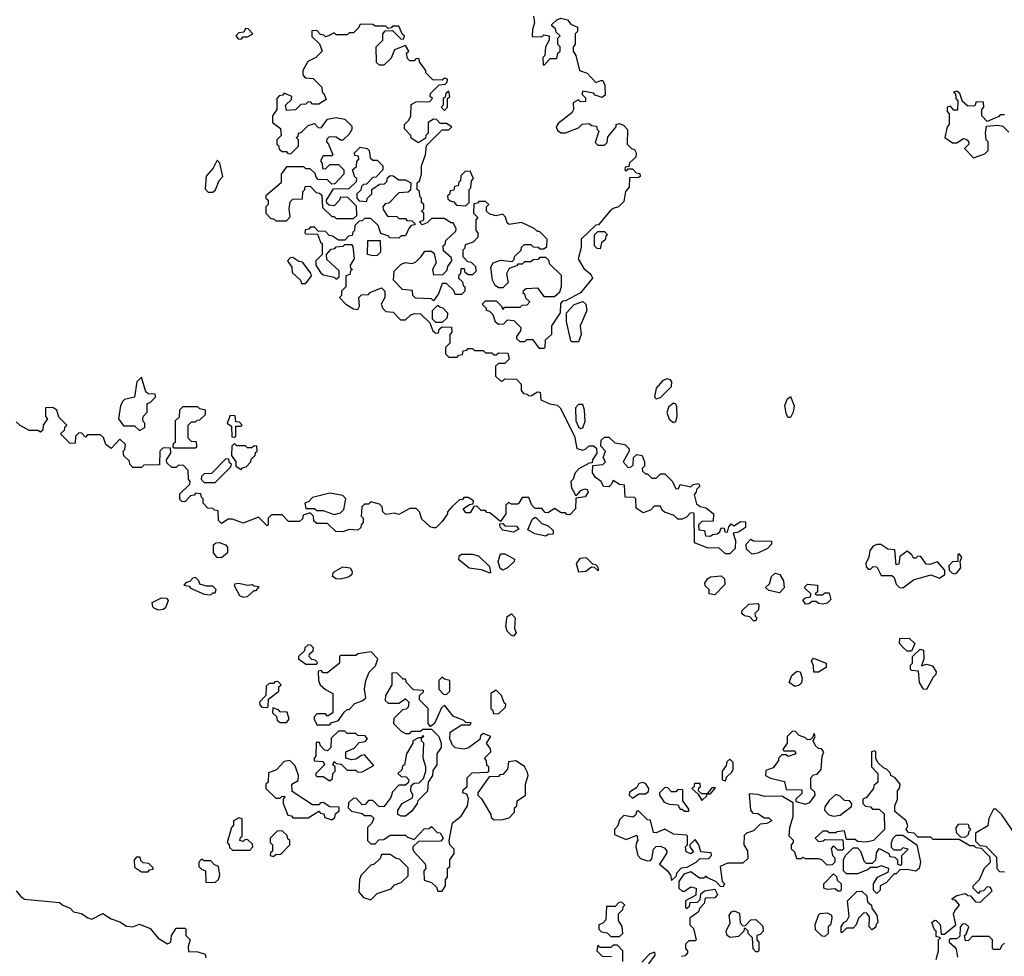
# Model space of a CAD drawing. Extents: x 2769579 to 2883812, y 684207 to 828660.
# Tile 431 of 505: x 2817401 to 2821954, y 805569 to 809900. Entities that reach past the tile are written whole.
import ezdxf

# ---------------------------------------------------------------- set-up
doc = ezdxf.new("R2010")
doc.units = 0

msp = doc.modelspace()

# ---------------------------------------------------------------- linework, layer by layer
at = {"layer": '0CON02XD'}
for points in [[(2819777, 809917), (2819782.5, 809885), (2819772.5, 809855), (2819771.7, 809821.7), (2819815, 809820), (2819825, 809830), (2819850, 809825), (2819850, 809805), (2819832.5, 809775), (2819830, 809735), (2819820, 809725), (2819821.7, 809691.7), (2819828.3, 809691.7), (2819855, 809720), (2819885, 809720), (2819890, 809745), (2819900, 809755), (2819900, 809775), (2819890, 809785), (2819890, 809815), (2819900, 809825), (2819881.7, 809841.7), (2819878.3, 809858.3), (2819861.7, 809871.7), (2819861.7, 809878.3), (2819885, 809900), (2819903, 809907), (2819935, 809900), (2819950, 809880), (2819980, 809865), (2819980, 809845), (2819970, 809835), (2819970, 809785), (2819960, 809775), (2819960, 809755), (2819972.5, 809735), (2819990, 809665), (2820025, 809652.5), (2820065, 809610), (2820088.3, 809618.3), (2820098.3, 809618.3), (2820107, 809597), (2820108.3, 809551.7), (2820095, 809540), (2820061.7, 809551.7), (2820055, 809560), (2820005, 809570), (2820000, 809555), (2820018.3, 809538.3), (2820018.3, 809521.7), (2819995, 809520), (2819985, 809530), (2819960, 809515), (2819962.5, 809485), (2819955, 809470), (2819890.7, 809419.3), (2819882.5, 809405), (2819888.3, 809388.3), (2819905, 809377.5), (2819925, 809377.5), (2819985, 809400), (2820003, 809417), (2820035, 809420), (2820045, 809410), (2820068.3, 809408.3), (2820071.7, 809391.7), (2820080, 809385), (2820061.7, 809331.7), (2820075, 809320), (2820105, 809320), (2820118.3, 809331.7), (2820121.7, 809358.3), (2820160, 809405), (2820160, 809415), (2820175, 809420), (2820195, 809410), (2820211.7, 809391.7), (2820210, 809325), (2820230, 809305), (2820245, 809300), (2820252.5, 809285), (2820250, 809265), (2820221.7, 809238.3), (2820218.3, 809221.7), (2820201.7, 809218.3), (2820200, 809205), (2820205, 809200), (2820215, 809210), (2820235, 809210), (2820251.7, 809191.7), (2820268.3, 809188.3), (2820270, 809175), (2820265, 809170), (2820221.7, 809168.3), (2820220, 809125), (2820202.5, 809105), (2820195, 809060), (2820170, 809035), (2820145, 809027.5), (2820130, 809015), (2820078.3, 808951.7), (2820065, 808950), (2819997.5, 808885), (2819997, 808847), (2819984, 808795), (2820009.3, 808749.3), (2820043, 808723), (2820050, 808705), (2819995, 808637.5), (2819925, 808600), (2819911.7, 808598.3), (2819901.7, 808588.3), (2819900, 808545), (2819860, 808485), (2819860, 808445), (2819831.7, 808418.3), (2819830, 808385), (2819825, 808380), (2819805, 808380), (2819775, 808420), (2819745, 808420), (2819735, 808410), (2819715, 808410), (2819700, 808425), (2819700, 808435), (2819718.3, 808461.7), (2819720, 808475), (2819688.3, 808508.3), (2819655, 808510), (2819638.3, 808491.7), (2819615, 808490), (2819601.7, 808501.7), (2819590, 808535), (2819575, 808550), (2819560, 808555), (2819560, 808565), (2819540, 808585), (2819555, 808600), (2819605, 808600), (2819630, 808575), (2819635, 808560), (2819645, 808570), (2819715, 808570), (2819725, 808580), (2819748.3, 808581.7), (2819760, 808595), (2819741.7, 808611.7), (2819738.3, 808628.3), (2819730, 808635), (2819731.7, 808648.3), (2819743, 808657), (2819795, 808660), (2819825, 808620), (2819875, 808620), (2819898.3, 808641.7), (2819907, 808667), (2819906.4, 808716.4), (2819851.7, 808771.7), (2819850, 808785), (2819835, 808800), (2819805, 808800), (2819798.3, 808791.7), (2819775, 808790), (2819765, 808780), (2819735, 808780), (2819725, 808770), (2819705, 808770), (2819698.3, 808761.7), (2819665, 808750), (2819652.5, 808725), (2819660, 808685), (2819635, 808660), (2819615, 808660), (2819600.7, 808670.7), (2819587.5, 808695), (2819580, 808755), (2819590, 808775), (2819625, 808787.5), (2819678.3, 808781.7), (2819688.3, 808791.7), (2819690, 808805), (2819720, 808835), (2819721.7, 808848.3), (2819735, 808860), (2819765, 808860), (2819775, 808850), (2819798.3, 808848.3), (2819805, 808840), (2819825, 808840), (2819838.3, 808851.7), (2819840, 808885), (2819805, 808920), (2819795, 808920), (2819780, 808935), (2819721.7, 808961.7), (2819665, 808952.5), (2819655, 808960), (2819647, 808987), (2819635, 809000), (2819605, 808992.5), (2819575, 809000), (2819560, 809015), (2819560, 809035), (2819570, 809045), (2819555, 809060), (2819525, 809060), (2819518.3, 809051.7), (2819501.7, 809048.3), (2819500, 809005), (2819520, 808985), (2819510, 808975), (2819510, 808925), (2819520, 808915), (2819520, 808895), (2819498.3, 808871.7), (2819461.7, 808858.3), (2819458.3, 808841.7), (2819450, 808835), (2819450, 808805), (2819471.7, 808781.7), (2819488.3, 808778.3), (2819508.3, 808758.3), (2819510, 808735), (2819495, 808720), (2819475, 808720), (2819461.7, 808731.7), (2819458.3, 808748.3), (2819441.7, 808748.3), (2819440, 808725), (2819431.7, 808718.3), (2819430, 808705), (2819448.3, 808688.3), (2819451.7, 808671.7), (2819460, 808665), (2819460, 808645), (2819445, 808630), (2819415, 808630), (2819408.3, 808648.3), (2819375, 808680), (2819355, 808680), (2819338.3, 808631.7), (2819315, 808600), (2819305, 808610), (2819231.7, 808611.7), (2819220, 808625), (2819218.3, 808648.3), (2819171.7, 808651.7), (2819130, 808695), (2819133, 808737), (2819165, 808770), (2819185, 808777.5), (2819215, 808772.5), (2819231.7, 808778.3), (2819257.5, 808805)], [(2819257.5, 808805), (2819275, 808830), (2819305, 808830), (2819318.3, 808818.3), (2819327.5, 808775), (2819310, 808745), (2819315, 808720), (2819358.3, 808721.7), (2819378.3, 808741.7), (2819381.7, 808758.3), (2819400, 808785), (2819398.3, 808798.3), (2819361.7, 808831.7), (2819360, 808855), (2819368.3, 808861.7), (2819371.7, 808878.3), (2819418.3, 808921.7), (2819420, 808935), (2819405, 808960), (2819395, 808960), (2819365, 808980), (2819305, 808980), (2819285, 808960), (2819261.7, 808951.7), (2819250, 808965), (2819270, 808975), (2819270, 809005), (2819260, 809015), (2819270, 809025), (2819270, 809045), (2819260, 809055), (2819260, 809075), (2819251.7, 809081.7), (2819250, 809105), (2819240, 809115), (2819240, 809145), (2819250, 809155), (2819260, 809185), (2819260, 809225), (2819277.5, 809275), (2819281.7, 809318.3), (2819355, 809390), (2819385, 809390), (2819400, 809405), (2819375, 809420), (2819345, 809420), (2819328.3, 809438.3), (2819315, 809440), (2819290, 809425), (2819290, 809375), (2819280, 809365), (2819278.3, 809351.7), (2819245, 809330), (2819211.7, 809351.7), (2819210, 809365), (2819180, 809395), (2819180, 809415), (2819200, 809435), (2819210, 809455), (2819211.7, 809508.3), (2819235, 809520), (2819298.3, 809521.7), (2819310, 809535), (2819300, 809545), (2819301.7, 809558.3), (2819341.7, 809598.3), (2819368.3, 809601.7), (2819378.3, 809611.7), (2819380, 809625), (2819365, 809630), (2819355, 809620), (2819311.7, 809621.7), (2819280, 809655), (2819280, 809665), (2819250, 809705), (2819248.3, 809718.3), (2819235, 809720), (2819225, 809710), (2819205, 809710), (2819195, 809720), (2819190, 809745), (2819200, 809755), (2819185, 809780), (2819135, 809760), (2819118.3, 809721.7), (2819085, 809690), (2819065, 809690), (2819051.7, 809701.7), (2819050, 809775), (2819080, 809805), (2819080, 809835), (2819091.7, 809848.3), (2819125, 809850), (2819165, 809810), (2819178.3, 809811.7), (2819180, 809825), (2819171.7, 809831.7), (2819155, 809870), (2819125, 809870), (2819118.3, 809861.7), (2819105, 809860), (2819095, 809870), (2819045, 809870), (2819035, 809877.5), (2818975, 809880), (2818968.3, 809861.7), (2818945, 809840), (2818925, 809840), (2818915, 809830), (2818865, 809830), (2818855, 809840), (2818830, 809825), (2818815, 809820), (2818808.3, 809828.3), (2818791.7, 809831.7), (2818775, 809850), (2818751.7, 809848.3), (2818751.7, 809821.7), (2818788.3, 809788.3), (2818800, 809755), (2818770, 809725), (2818733.6, 809706.4), (2818710, 809665), (2818710, 809645), (2818721.7, 809631.7), (2818758.3, 809628.3), (2818798.3, 809588.3), (2818800, 809565), (2818808.3, 809558.3), (2818818.3, 809531.7), (2818785, 809510), (2818755, 809510), (2818748.3, 809518.3), (2818735, 809520), (2818725, 809510), (2818701.7, 809508.3), (2818677, 809483), (2818635, 809480), (2818630, 809505), (2818658.3, 809531.7), (2818660, 809545), (2818625, 809560), (2818618.3, 809551.7), (2818601.7, 809548.3), (2818590, 809535), (2818590, 809485), (2818570, 809455), (2818570, 809425), (2818607, 809397), (2818610, 809365), (2818590, 809345), (2818590, 809325), (2818598.3, 809318.3), (2818601.7, 809301.7), (2818615, 809290), (2818635, 809290), (2818641.7, 809281.7), (2818655, 809280), (2818690, 809315), (2818690, 809345), (2818680, 809355), (2818688.3, 809361.7), (2818690, 809375), (2818705, 809380), (2818735, 809410), (2818765, 809420), (2818781.7, 809401.7), (2818795, 809400), (2818825, 809440), (2818865, 809447.5), (2818905, 809440), (2818937, 809407), (2818937, 809393), (2818925, 809370), (2818895, 809342.5), (2818885, 809342.5), (2818865, 809356.7), (2818831.7, 809358.3), (2818821.7, 809348.3), (2818820, 809335), (2818830, 809325), (2818850, 809275), (2818845, 809270), (2818805, 809270), (2818792.5, 809247.5), (2818800, 809235), (2818801.7, 809211.7), (2818815, 809210), (2818835, 809230), (2818875, 809230), (2818900, 809205), (2818900, 809185), (2818858.3, 809141.7), (2818845, 809140), (2818825, 809160), (2818781.7, 809161.7), (2818771.7, 809171.7), (2818768.3, 809188.3), (2818745, 809210), (2818725, 809210), (2818715, 809220), (2818635, 809220), (2818610, 809185), (2818610, 809145), (2818540, 809085), (2818540, 809075), (2818550, 809065), (2818550, 809045), (2818540, 809035), (2818540, 809005), (2818561.7, 808981.7), (2818578.3, 808978.3), (2818585, 808970), (2818635, 808970), (2818651.7, 808988.3), (2818647.5, 809025), (2818651.7, 809058.3), (2818665, 809070), (2818708.3, 809071.7), (2818710, 809105), (2818720, 809115), (2818721.7, 809128.3), (2818745, 809130), (2818771.7, 809101.7), (2818788.3, 809098.3), (2818798.3, 809088.3), (2818801.7, 809031.7), (2818845, 808990), (2818855, 808990), (2818865, 808980), (2818945, 808980), (2818960, 808995), (2818958.3, 809038.3), (2818918.3, 809078.3), (2818885, 809080), (2818880, 809065), (2818855, 809040), (2818831.7, 809041.7), (2818821.7, 809051.7), (2818820, 809065), (2818851.7, 809118.3), (2818925, 809120), (2818958.3, 809151.7), (2818960, 809165), (2818951.7, 809171.7), (2818940, 809205), (2818958.3, 809221.7), (2818960, 809245), (2818970, 809255), (2818968.3, 809268.3), (2818951.7, 809271.7), (2818950, 809285), (2818975, 809310), (2819007.5, 809305), (2819017.5, 809295), (2819021.7, 809261.7), (2819035, 809250), (2819055, 809250), (2819080, 809225), (2819080, 809205), (2819048.3, 809171.7), (2819035, 809170), (2819005, 809140), (2818991.7, 809138.3), (2818981.7, 809128.3), (2818978.3, 809111.7), (2818960, 809095), (2818960, 809075), (2818971.7, 809061.7), (2819005, 809060), (2819010, 809075), (2819030, 809095), (2819030, 809115), (2819065, 809140), (2819088.3, 809141.7), (2819098.3, 809151.7), (2819101.7, 809168.3), (2819115, 809180), (2819128.3, 809178.3), (2819155, 809160), (2819185, 809160), (2819210, 809145), (2819208.3, 809111.7), (2819197.5, 809102.5), (2819155, 809100), (2819108.3, 809051.7), (2819091.7, 809048.3), (2819080, 809035), (2819081.7, 809021.7), (2819101.7, 808991.7), (2819145, 808990), (2819155, 808980), (2819185, 808980), (2819191.7, 808971.7), (2819215, 808970), (2819228.3, 808958.3), (2819228.3, 808951.7), (2819211.7, 808948.3), (2819201.7, 808938.3), (2819185, 808900), (2819165, 808900), (2819155, 808890), (2819111.7, 808891.7), (2819108.3, 808898.3), (2819071.7, 808911.7), (2819058.3, 808948.3), (2819025, 808980), (2818995, 808980), (2818985, 808970), (2818971.7, 808968.3), (2818951.7, 808948.3), (2818950, 808925), (2818941.7, 808918.3), (2818938.3, 808901.7), (2818921.7, 808898.3), (2818905, 808880), (2818875, 808880), (2818848.3, 808898.3), (2818831.7, 808901.7), (2818815, 808920), (2818781.7, 808921.7), (2818765, 808940), (2818745, 808940), (2818738.3, 808931.7), (2818721.7, 808928.3), (2818720, 808915), (2818725, 808910), (2818778.3, 808908.3), (2818791.7, 808871.7), (2818800, 808865), (2818800, 808815), (2818770, 808785), (2818770, 808765), (2818791.7, 808731.7), (2818805, 808720), (2818855, 808710), (2818865, 808700), (2818878.3, 808711.7), (2818878.3, 808738.3), (2818821.7, 808791.7), (2818820, 808815), (2818841.7, 808838.3), (2818858.3, 808841.7), (2818865, 808850), (2818897, 808853), (2818905, 808860), (2818935, 808860), (2818941.7, 808851.7), (2818947.5, 808795), (2818930, 808765), (2818931.7, 808751.7), (2818940, 808745), (2818931.7, 808738.3), (2818928.3, 808721.7), (2818910, 808715), (2818910, 808665), (2818890, 808645), (2818890, 808625), (2818880, 808615), (2818910, 808585), (2818945, 808562.5), (2818965, 808560), (2818972.5, 808575), (2818970, 808615), (2818981.7, 808628.3), (2819015, 808630), (2819021.7, 808638.3), (2819075, 808660), (2819090, 808645), (2819090, 808615), (2819072.5, 808585), (2819080, 808565), (2819095, 808550), (2819128.3, 808548.3), (2819161.7, 808511.7), (2819185, 808512.5), (2819210, 808535), (2819228.3, 808541.7), (2819255, 808540), (2819298.3, 808498.3), (2819311.7, 808461.7), (2819325, 808450), (2819338.3, 808451.7), (2819341.7, 808468.3), (2819355, 808480), (2819398.3, 808478.3), (2819400, 808455), (2819390, 808445), (2819390, 808405), (2819370, 808385), (2819370, 808355), (2819385, 808340), (2819425, 808340), (2819431.7, 808348.3), (2819448.3, 808351.7), (2819451.7, 808368.3), (2819468.3, 808371.7), (2819475, 808380), (2819495, 808380), (2819505, 808370), (2819545, 808370), (2819555, 808360), (2819585, 808360), (2819595, 808350), (2819605, 808350), (2819615, 808360), (2819658.3, 808358.3), (2819665, 808330), (2819645, 808310), (2819615, 808310), (2819601.7, 808298.3), (2819601.7, 808251.7), (2819625, 808230), (2819635, 808230), (2819645, 808240), (2819698.3, 808238.3), (2819720, 808215), (2819720, 808185), (2819731.7, 808171.7), (2819748.3, 808168.3), (2819755, 808160), (2819768.3, 808161.7), (2819795, 808180), (2819808.3, 808178.3), (2819811.7, 808141.7), (2819853, 808123), (2819887, 808117), (2819900, 808105), (2819966.2, 807975), (2819977, 807917), (2820005, 807910), (2820020, 807915), (2820035, 807930), (2820055, 807930), (2820068.3, 807918.3), (2820070, 807895), (2820050, 807865), (2820048.3, 807851.7), (2820035, 807850), (2819987, 807823), (2819970, 807805), (2819960, 807775), (2819950, 807765), (2819952.5, 807735), (2819971.7, 807701.7), (2819978.3, 807701.7), (2819996.4, 807723.6), (2820015, 807730), (2820025, 807727.5), (2820030, 807715), (2820015.9, 807694.1), (2819972.5, 807687.5), (2819971.7, 807638.3), (2819945, 807610), (2819931.7, 807611.7), (2819925, 807620), (2819905, 807620), (2819875, 807640), (2819845, 807620), (2819831.7, 807621.7), (2819815, 807640), (2819785, 807640), (2819770, 807655), (2819755, 807690), (2819725, 807690), (2819710, 807665)], [(2818425, 809810), (2818435, 809820), (2818455, 809820), (2818480, 809835), (2818458.3, 809858.3), (2818445, 809860), (2818438.3, 809841.7), (2818415, 809840), (2818400, 809825), (2818411.7, 809811.7), (2818425, 809810)], [(2819365, 809480), (2819380, 809495), (2819380, 809535), (2819390, 809545), (2819385, 809570), (2819371.7, 809558.3), (2819368.3, 809541.7), (2819360, 809535), (2819360, 809505), (2819350, 809495), (2819365, 809480)], [(2821955, 809460), (2821935, 809460), (2821928.3, 809451.7), (2821875, 809430), (2821850, 809455), (2821850, 809485), (2821860, 809495), (2821858.3, 809518.3), (2821825, 809520), (2821818.3, 809501.7), (2821785, 809500), (2821761.7, 809521.7), (2821748.3, 809558.3), (2821735, 809570), (2821720, 809565), (2821728.3, 809558.3), (2821730, 809535), (2821740, 809525), (2821738.3, 809481.7), (2821721.7, 809481.7), (2821705, 809500), (2821690, 809495), (2821690, 809475), (2821700, 809465), (2821700, 809415), (2821690, 809405), (2821680, 809355), (2821715, 809330), (2821735, 809330), (2821765, 809350), (2821778.3, 809348.3), (2821788.3, 809338.3), (2821790, 809325), (2821770, 809305), (2821811.7, 809261.7), (2821865, 809280), (2821880, 809295), (2821880, 809335), (2821870, 809345), (2821867.5, 809375), (2821871.7, 809408.3), (2821925, 809412.5), (2821948.3, 809408.3), (2821975, 809380)], [(2818295, 809102.5), (2818307, 809113), (2818323, 809157), (2818340, 809175), (2818326.7, 809236.7), (2818315, 809250), (2818296, 809214), (2818263.9, 809176.1), (2818258.3, 809118.3), (2818273, 809103), (2818295, 809102.5)], [(2819465, 809040), (2819480, 809055), (2819480, 809115), (2819487, 809123), (2819490, 809155), (2819500, 809165), (2819485, 809200), (2819461.7, 809198.3), (2819441.7, 809178.3), (2819440, 809155), (2819431.7, 809148.3), (2819428.3, 809131.7), (2819411.7, 809128.3), (2819408.3, 809111.7), (2819391.7, 809108.3), (2819388.3, 809091.7), (2819380, 809085), (2819381.7, 809071.7), (2819391.7, 809061.7), (2819408.3, 809058.3), (2819421.7, 809041.7), (2819465, 809040)], [(2820085, 808840), (2820071.7, 808841.7), (2820060, 808855), (2820060, 808905), (2820075, 808920), (2820105, 808920), (2820120, 808905), (2820111.7, 808898.3), (2820108.3, 808881.7), (2820091.7, 808868.3), (2820085, 808840)], [(2819035, 808807.5), (2819010, 808815), (2819011.7, 808878.3), (2819068.3, 808878.3), (2819070, 808825), (2819055, 808810), (2819035, 808807.5)], [(2818725, 808680), (2818750, 808715), (2818748.3, 808728.3), (2818708.3, 808778.3), (2818691.7, 808781.7), (2818665, 808800), (2818651.7, 808798.3), (2818640, 808785), (2818660, 808755), (2818661.7, 808731.7), (2818700, 808695), (2818705, 808680), (2818725, 808680)], [(2819985, 808410), (2819955, 808410), (2819950, 808415), (2819930, 808505), (2819930, 808545), (2819965, 808582.5), (2820005, 808596.7), (2820018.8, 808585), (2820024, 808555), (2819992.5, 808485), (2819997.5, 808445), (2819985, 808410)], [(2819355, 808500), (2819325, 808500), (2819310, 808515), (2819310, 808555), (2819335, 808580), (2819341.7, 808571.7), (2819358.3, 808568.3), (2819380, 808545), (2819378.3, 808521.7), (2819355, 808500)], [(2817955, 808000), (2817980, 808015), (2817980, 808035), (2817971.7, 808041.7), (2817970, 808055), (2817973, 808067), (2817990, 808085), (2817990, 808125), (2818005, 808130), (2818030, 808155), (2818028.3, 808168.3), (2817995, 808170), (2817985, 808180), (2817965, 808247.5), (2817943.3, 808225), (2817932.5, 808155), (2817886.2, 808143.8), (2817876.2, 808133.8), (2817866.7, 808115), (2817857.5, 808055), (2817881.7, 808021.7), (2817931.7, 808021.7), (2817955, 808000)], [(2820345, 808147.5), (2820365, 808152.5), (2820416.1, 808203.9), (2820417.5, 808225), (2820410, 808235), (2820395, 808238.8), (2820375, 808232), (2820343.9, 808196.1), (2820337.5, 808155), (2820345, 808147.5)], [(2820965, 808060), (2820955, 808060), (2820947.5, 808075), (2820940, 808115), (2820950, 808145), (2820965, 808157.5), (2820982.5, 808115), (2820977.5, 808085), (2820965, 808060)], [(2819710, 807665), (2819705, 807660), (2819675, 807660), (2819661.7, 807668.3), (2819650, 807655), (2819650, 807615), (2819625, 807580), (2819575, 807620), (2819561.7, 807621.7), (2819555, 807630), (2819535, 807630), (2819515, 807650), (2819501.7, 807648.3), (2819485, 807620), (2819465, 807620), (2819451.7, 807638.3), (2819481.7, 807658.3), (2819498.3, 807661.7), (2819500, 807675), (2819475, 807690), (2819455, 807690), (2819448.3, 807681.7), (2819435, 807680), (2819401.7, 807648.3), (2819380, 807625), (2819380, 807615), (2819355, 807580), (2819325, 807550), (2819315, 807550), (2819300, 807555), (2819260.7, 807590.7), (2819250, 807625), (2819235, 807640), (2819205, 807640), (2819155, 807612.5), (2819135, 807617.5), (2819095, 807612.5), (2819080, 807625), (2819077, 807647), (2819065, 807660), (2819025, 807670), (2819015, 807660), (2818995, 807660), (2818983, 807647), (2818980, 807605), (2818990, 807595), (2818990, 807575), (2818980, 807565), (2818978.3, 807551.7), (2818965, 807540), (2818925, 807542.5), (2818895, 807532.5), (2818863, 807533), (2818825, 807570), (2818775, 807570), (2818761.7, 807581.7), (2818760, 807605), (2818745, 807620), (2818711.7, 807608.3), (2818708.3, 807591.7), (2818695, 807580), (2818645, 807580), (2818615, 807610), (2818565, 807610), (2818550, 807595), (2818550, 807565), (2818545, 807560), (2818505, 807600), (2818435, 807572.5), (2818385, 807590), (2818365, 807590), (2818335, 807570), (2818320, 807585), (2818318.3, 807628.3), (2818301.7, 807631.7), (2818295, 807640), (2818271.7, 807641.7), (2818250, 807665), (2818250, 807685), (2818241.7, 807691.7), (2818238.3, 807708.3), (2818215, 807710), (2818208.3, 807701.7), (2818191.7, 807698.3), (2818165, 807670), (2818151.7, 807671.7), (2818141.7, 807681.7), (2818141.7, 807708.3), (2818188.3, 807751.7), (2818190, 807765), (2818182.5, 807775), (2818180, 807815), (2818158.3, 807838.3), (2818135, 807840), (2818125, 807830), (2818105, 807830), (2818081.7, 807851.7), (2818080, 807865), (2818100, 807895), (2818098.3, 807918.3), (2818065, 807920), (2818050, 807905), (2818048.3, 807841.7), (2817975, 807840), (2817965, 807830), (2817925, 807830), (2817910, 807845), (2817908.3, 807858.3), (2817883, 807883), (2817880, 807905), (2817887, 807913), (2817890, 807935), (2817865, 807960), (2817825, 807917.5), (2817800, 807935), (2817788.3, 807968.3), (2817775, 807980), (2817715, 807980), (2817705, 807970), (2817688.3, 807988.3), (2817675, 807990), (2817660, 807975), (2817658.3, 807941.7), (2817635, 807940), (2817590, 807985), (2817608.3, 808001.7), (2817611.7, 808018.3), (2817620, 808025), (2817581.7, 808061.7), (2817572.5, 808095), (2817555, 808107.5), (2817520, 808105), (2817520, 808065), (2817530, 808055), (2817510, 808025), (2817508.3, 808001.7), (2817497.5, 807992.5), (2817485, 808000), (2817445, 808000), (2817403, 808023), (2817385, 808040)], [(2818215, 807920), (2818220, 807925), (2818218.3, 807948.3), (2818195, 807950), (2818180, 807965), (2818180, 808025), (2818195, 808040), (2818215, 808040), (2818221.7, 808048.3), (2818235, 808050), (2818260, 808075), (2818260, 808095), (2818235, 808100), (2818225, 808110), (2818155, 808110), (2818140, 808095), (2818138.3, 808061.7), (2818120, 808045), (2818120, 807945), (2818111.7, 807938.3), (2818110, 807925), (2818115, 807920), (2818215, 807920)], [(2819995, 808010), (2820005, 808013.3), (2820015.8, 808044.2), (2820013.8, 808095), (2820005, 808120), (2819985, 808120), (2819971.2, 808105), (2819972.5, 808045), (2819985, 808016.7), (2819995, 808010)], [(2820425, 808037.5), (2820435, 808042.5), (2820441.2, 808065), (2820439.5, 808109.5), (2820435, 808122.5), (2820425, 808127.5), (2820401.2, 808108.8), (2820394.1, 808084.1), (2820405, 808052.5), (2820425, 808037.5)], [(2818395, 807970), (2818400, 807975), (2818400, 808020), (2818425, 808020), (2818430, 808025), (2818418.3, 808038.3), (2818400, 808040), (2818398.3, 808068.3), (2818375, 808070), (2818360, 808035), (2818380, 808020), (2818381.7, 807971.7), (2818395, 807970)], [(2820685, 807430), (2820665, 807430), (2820635, 807457.5), (2820585, 807456.7), (2820521.7, 807481.7), (2820520, 807615), (2820515, 807620), (2820501.7, 807618.3), (2820485, 807600), (2820465, 807590), (2820445, 807590), (2820427, 807607), (2820383, 807623), (2820371.7, 807631.7), (2820365, 807650), (2820335, 807650), (2820318.3, 807631.7), (2820285, 807620), (2820251.7, 807641.7), (2820250, 807685), (2820245, 807690), (2820201.7, 807691.7), (2820198.3, 807748.3), (2820175, 807750), (2820145, 807770), (2820138.3, 807751.7), (2820125, 807740), (2820101.7, 807741.7), (2820090, 807765), (2820063.6, 807783.6), (2820050, 807805), (2820051.7, 807838.3), (2820097.5, 807842.5), (2820110, 807855), (2820100, 807875), (2820110, 807905), (2820088.3, 807928.3), (2820090, 807955), (2820105, 807970), (2820125, 807970), (2820153, 807943), (2820200, 807935), (2820220, 807915), (2820220, 807905), (2820192.5, 807855), (2820215, 807830), (2820228.3, 807831.7), (2820238.3, 807841.7), (2820240, 807875), (2820255, 807890), (2820280, 807885), (2820290, 807855), (2820290, 807835), (2820280, 807825), (2820281.7, 807811.7), (2820295, 807800), (2820305, 807800), (2820325, 807780), (2820345, 807780), (2820365, 807800), (2820385, 807800), (2820420, 807765), (2820435, 807730), (2820448.3, 807731.7), (2820455, 807750), (2820505, 807740), (2820515, 807750), (2820540, 807755), (2820547, 807743), (2820531.7, 807728.3), (2820530, 807715), (2820520, 807705), (2820531.7, 807661.7), (2820548.3, 807648.3), (2820575, 807642.5), (2820610, 807615), (2820608.3, 807581.7), (2820555, 807580), (2820540, 807565), (2820541.7, 807541.7), (2820568.3, 807538.3), (2820573, 807513), (2820595, 807512.5), (2820605, 807520), (2820627, 807523), (2820638.3, 807531.7), (2820645, 807550), (2820658.3, 807548.3), (2820661.7, 807531.7), (2820675, 807530), (2820680, 807555), (2820691.7, 807568.3), (2820705, 807560), (2820735, 807580), (2820758.3, 807578.3), (2820758.3, 807551.7), (2820725, 807530), (2820700, 807525), (2820711.7, 807491.7), (2820710, 807455), (2820685, 807430)], [(2818425, 807820), (2818431.7, 807828.3), (2818448.3, 807831.7), (2818470, 807855), (2818471.7, 807868.3), (2818490, 807885), (2818491.7, 807898.3), (2818500, 807905), (2818498.3, 807928.3), (2818485, 807930), (2818475, 807920), (2818455, 807920), (2818445, 807930), (2818405, 807930), (2818395, 807940), (2818381.7, 807928.3), (2818380, 807885), (2818400, 807855), (2818400, 807835), (2818425, 807820)], [(2818305, 807760), (2818378.3, 807831.7), (2818380, 807845), (2818371.7, 807851.7), (2818368.3, 807868.3), (2818355, 807870), (2818288.3, 807801.7), (2818255, 807800), (2818241.7, 807788.3), (2818240, 807775), (2818255, 807760), (2818305, 807760)], [(2818855, 807612.5), (2818885, 807620), (2818900, 807635), (2818910, 807685), (2818895, 807700), (2818835, 807710), (2818755, 807690), (2818738.3, 807671.7), (2818720, 807665), (2818725, 807640), (2818765, 807640), (2818775, 807630), (2818805, 807630), (2818855, 807612.5)], [(2819835, 807512.5), (2819783, 807523), (2819751.7, 807541.7), (2819771.7, 807588.3), (2819781.7, 807598.3), (2819788.3, 807598.3), (2819815, 807570), (2819845, 807560), (2819868.3, 807538.3), (2819868.3, 807521.7), (2819845, 807520), (2819835, 807512.5)], [(2819685, 807530), (2819635, 807540), (2819623, 807553), (2819621.7, 807568.3), (2819635, 807570), (2819645, 807560), (2819698.3, 807558.3), (2819710, 807545), (2819685, 807530)], [(2820788.3, 807428.3), (2820761.7, 807451.7), (2820760, 807475), (2820781.7, 807498.3), (2820795, 807490), (2820878.3, 807488.3), (2820877.5, 807475), (2820860, 807455), (2820815, 807432.5), (2820788.3, 807428.3)], [(2818335, 807411.2), (2818315, 807413.8), (2818296.7, 807435), (2818297.5, 807472.5), (2818308.3, 807481.7), (2818325, 807482.5), (2818352.5, 807472.5), (2818361.7, 807461.7), (2818362.5, 807435), (2818335, 807411.2)], [(2821485, 807273.3), (2821535, 807310), (2821615, 807332.5), (2821655, 807317.5), (2821680, 807335), (2821680, 807355), (2821645, 807392.5), (2821609.3, 807380.7), (2821593, 807383), (2821568.3, 807418.3), (2821555, 807420), (2821545, 807410), (2821535, 807410), (2821527.5, 807425), (2821505, 807442.5), (2821471.7, 807418.3), (2821467, 807383), (2821455, 807380), (2821448.3, 807448.3), (2821415, 807452.5), (2821383, 807473), (2821365, 807473.3), (2821347.5, 807465), (2821332.5, 807445), (2821327.5, 807415), (2821313.3, 807385), (2821315, 807370), (2821325, 807360), (2821335, 807360), (2821348.3, 807371.7), (2821365, 807370), (2821385, 807330), (2821435, 807330), (2821445, 807320), (2821455, 807290), (2821470, 807275), (2821485, 807273.3)], [(2819575, 807342.5), (2819580, 807345), (2819575, 807370), (2819525, 807420), (2819495, 807427.5), (2819445, 807427.5), (2819431.7, 807418.3), (2819430, 807405), (2819480, 807365), (2819535, 807357.5), (2819575, 807342.5)], [(2819635, 807354.2), (2819623, 807363), (2819614, 807395), (2819625, 807430), (2819645, 807430), (2819690, 807405), (2819687.5, 807395), (2819656.7, 807365), (2819635, 807354.2)], [(2819985, 807347.5), (2820019.5, 807350.5), (2820045, 807370), (2820058.3, 807368.3), (2820075, 807352.5), (2820080, 807355), (2820075, 807370), (2820065, 807380), (2820051.7, 807381.7), (2820021.7, 807411.7), (2819991.7, 807408.3), (2819973.8, 807385), (2819985, 807347.5)], [(2821725, 807337.5), (2821735, 807342.5), (2821753.3, 807365), (2821750, 807395), (2821757.5, 807415), (2821745, 807430), (2821740, 807425), (2821740, 807395), (2821715, 807392.5), (2821697.5, 807375), (2821700, 807355), (2821711.7, 807341.7), (2821725, 807337.5)], [(2818885, 807313.8), (2818864.2, 807314.2), (2818847.5, 807325), (2818852.5, 807345), (2818895, 807370), (2818930, 807365), (2818938.3, 807348.3), (2818936.7, 807335), (2818925, 807324), (2818885, 807313.8)], [(2818285, 807240), (2818295, 807250), (2818305, 807250), (2818310, 807265), (2818295, 807280), (2818265, 807280), (2818235, 807290), (2818230, 807305), (2818215, 807320), (2818201.7, 807318.3), (2818188.3, 807301.7), (2818171.7, 807298.3), (2818160, 807285), (2818185, 807280), (2818191.7, 807271.7), (2818255, 807243.3), (2818285, 807240)], [(2820615, 807240), (2820590, 807245), (2820590, 807265), (2820571.7, 807281.7), (2820570, 807295), (2820582.5, 807315), (2820596.4, 807323.6), (2820645, 807328), (2820660, 807315), (2820661.7, 807288.3), (2820615, 807240)], [(2820915, 807250), (2820865, 807260), (2820850, 807275), (2820868.3, 807291.7), (2820877.5, 807325), (2820895, 807341.2), (2820916.2, 807335), (2820933.3, 807305), (2820937, 807273), (2820915, 807250)], [(2818435, 807230), (2818455, 807233.3), (2818485, 807260), (2818495, 807260), (2818508.3, 807278.3), (2818485, 807280), (2818476.7, 807286.7), (2818455, 807283.3), (2818415, 807292.5), (2818395, 807290), (2818393, 807283), (2818417, 807237), (2818435, 807230)], [(2821115, 807197.5), (2821095, 807200), (2821085, 807210), (2821065, 807210), (2821051.7, 807198.3), (2821035, 807197.5), (2821023, 807217), (2821033, 807227), (2821058.3, 807231.7), (2821060, 807245), (2821031.7, 807271.7), (2821031.7, 807278.3), (2821045, 807290), (2821090, 807285), (2821090, 807255), (2821080, 807245), (2821085, 807240), (2821115, 807240), (2821125, 807250), (2821145, 807250), (2821151.7, 807218.3), (2821135, 807202.5), (2821115, 807197.5)], [(2818045, 807170), (2818025, 807176.7), (2818016.7, 807185), (2818014.2, 807205.8), (2818056.4, 807226.4), (2818080, 807225), (2818087.5, 807215), (2818075, 807180), (2818065, 807172.5), (2818045, 807170)], [(2820805, 807120), (2820795, 807120), (2820778.3, 807138.3), (2820753, 807143), (2820740, 807155), (2820741.7, 807168.3), (2820773, 807197), (2820815, 807200), (2820820, 807195), (2820818.3, 807171.7), (2820800, 807155), (2820801.7, 807141.7), (2820810, 807135), (2820805, 807120)], [(2819685, 807050), (2819675, 807052.5), (2819655, 807072.5), (2819650, 807095), (2819655, 807140), (2819675, 807152.5), (2819692.5, 807135), (2819690, 807085), (2819696.7, 807065), (2819685, 807050)], [(2818775, 806920), (2818778.3, 806928.3), (2818768.3, 806938.3), (2818751.7, 806941.7), (2818740, 806955), (2818741.7, 806968.3), (2818758.3, 806981.7), (2818760, 806995), (2818748.3, 807008.3), (2818735, 807010), (2818720, 806995), (2818718.3, 806981.7), (2818690, 806955), (2818690, 806945), (2818725, 806920), (2818775, 806920)], [(2821525, 806980), (2821505, 806980), (2821487.5, 806995), (2821470, 807015), (2821471.7, 807038.3), (2821515, 807040), (2821540, 807015), (2821525, 806980)], [(2818835, 806640), (2818841.7, 806648.3), (2818875, 806660), (2818901.7, 806698.3), (2818915, 806710), (2818925, 806710), (2818951.7, 806738.3), (2818985, 806750), (2819002.5, 806765), (2818996.2, 806805), (2819001.2, 806845), (2819017, 806883), (2819047, 806913), (2819057.5, 806945), (2819027, 806977), (2818965, 806967.5), (2818955, 806960), (2818885, 806960), (2818880, 806955), (2818880, 806925), (2818825, 806880), (2818805, 806880), (2818795, 806890), (2818781.7, 806888.3), (2818782.5, 806845), (2818790, 806825), (2818815, 806802.5), (2818850, 806785), (2818850, 806695), (2818825, 806680), (2818815, 806690), (2818775, 806690), (2818763, 806677), (2818762.5, 806665), (2818775, 806640), (2818835, 806640)], [(2821595, 806802.5), (2821580, 806805), (2821562.5, 806835), (2821558.3, 806888.3), (2821525, 806890), (2821520, 806895), (2821520, 806915), (2821530, 806925), (2821530, 806955), (2821565, 806990), (2821580, 806985), (2821582.5, 806945), (2821571.7, 806911.7), (2821595, 806920), (2821621.7, 806911.7), (2821640, 806885), (2821638.3, 806871.7), (2821625, 806860), (2821595, 806802.5)], [(2821095, 806882.5), (2821073, 806883), (2821071.7, 806911.7), (2821062.5, 806935), (2821072.5, 806947.5), (2821130, 806925), (2821130, 806905), (2821095, 806882.5)], [(2819355, 805870), (2819370, 805895), (2819370, 805925), (2819380, 805935), (2819380, 805975), (2819390, 805985), (2819390, 806015), (2819410, 806045), (2819410, 806065), (2819390, 806085), (2819387.5, 806105), (2819403, 806187), (2819443, 806217), (2819472.5, 806265), (2819477, 806297), (2819468.3, 806318.3), (2819450, 806325), (2819451.7, 806338.3), (2819470, 806355), (2819470, 806395), (2819493, 806417), (2819565, 806420), (2819570, 806425), (2819570, 806445), (2819561.7, 806451.7), (2819560, 806475), (2819550, 806485), (2819580, 806515), (2819578.3, 806528.3), (2819560, 806555), (2819580, 806585), (2819545, 806600), (2819531.7, 806588.3), (2819528.3, 806571.7), (2819477, 806533), (2819455, 806527.5), (2819415, 806532.5), (2819402.5, 806545), (2819390, 806575), (2819392.5, 806605), (2819445, 806640), (2819485, 806640), (2819488.3, 806648.3), (2819465, 806650), (2819455, 806660), (2819405, 806680), (2819365, 806730), (2819351.7, 806718.3), (2819320, 806645), (2819301.7, 806631.7), (2819290, 806645), (2819290, 806715), (2819250, 806755), (2819250, 806775), (2819268.3, 806791.7), (2819268.3, 806798.3), (2819221.7, 806801.7), (2819190, 806835), (2819185, 806850), (2819175, 806850), (2819145, 806880), (2819121.7, 806878.3), (2819122.5, 806825), (2819092.5, 806775), (2819091.7, 806751.7), (2819105, 806740), (2819155, 806740), (2819185, 806760), (2819200, 806745), (2819198.3, 806721.7), (2819188.3, 806711.7), (2819171.7, 806708.3), (2819131.7, 806668.3), (2819130, 806645), (2819165, 806610), (2819185, 806600), (2819205, 806600), (2819215, 806610), (2819255, 806610), (2819265, 806620), (2819305, 806620), (2819340, 806585), (2819350, 806555), (2819350, 806535), (2819330, 806505), (2819330, 806455), (2819311.7, 806428.3), (2819310, 806405), (2819290, 806375), (2819287, 806333), (2819241.7, 806288.3), (2819240, 806275), (2819215, 806240), (2819185, 806217.5), (2819165, 806217.5), (2819150, 806225), (2819150, 806245), (2819170, 806275), (2819218.3, 806301.7), (2819220, 806315), (2819210, 806335), (2819211.7, 806358.3), (2819225, 806370), (2819248.3, 806371.7), (2819268.3, 806391.7), (2819280, 806425), (2819280, 806445), (2819267.5, 806485), (2819270, 806555), (2819260, 806565), (2819260, 806580), (2819270, 806585), (2819265, 806590), (2819260, 806580), (2819245, 806580), (2819220, 806565), (2819220, 806555), (2819190, 806505), (2819180, 806455), (2819171.7, 806448.3), (2819168.3, 806431.7), (2819150, 806415), (2819165, 806400), (2819188.3, 806398.3), (2819200, 806385), (2819198.3, 806371.7), (2819185, 806360), (2819155, 806360), (2819125, 806330), (2819117, 806303), (2819085, 806260), (2819061.7, 806261.7), (2819035, 806290), (2819015, 806290), (2818998.3, 806271.7), (2818985, 806270), (2818958.3, 806298.3), (2818945, 806300), (2818921.7, 806278.3), (2818920, 806255), (2818935, 806240), (2818985, 806230), (2818995, 806220), (2819025, 806220), (2819038.3, 806208.3), (2819030, 806185), (2819010, 806165), (2819010, 806105), (2819025, 806090), (2819045, 806090), (2819061.7, 806108.3), (2819085, 806110), (2819115, 806130), (2819185, 806130), (2819195, 806120), (2819225, 806110), (2819271.7, 806158.3), (2819295, 806160), (2819305, 806170), (2819331.7, 806141.7), (2819345, 806140), (2819360, 806115), (2819348.3, 806101.7), (2819245, 806100), (2819220, 806075), (2819220, 806065), (2819223.6, 806053.6), (2819277, 805997), (2819280, 805975), (2819270, 805965), (2819271.7, 805921.7), (2819305, 805910), (2819328.3, 805888.3), (2819335, 805870), (2819355, 805870)], [(2819375, 806780), (2819390, 806795), (2819390, 806845), (2819365, 806850), (2819355, 806860), (2819340, 806845), (2819340, 806805), (2819361.7, 806781.7), (2819375, 806780)], [(2820985, 806816.7), (2820960, 806835), (2820971.7, 806868.3), (2820995, 806887.5), (2821010, 806885), (2821020, 806855), (2821015.9, 806834.1), (2821005, 806822.5), (2820985, 806816.7)], [(2818545, 806720), (2818550, 806725), (2818551.7, 806758.3), (2818600, 806795), (2818600, 806815), (2818610, 806825), (2818595, 806840), (2818581.7, 806838.3), (2818575, 806830), (2818555, 806830), (2818541.7, 806818.3), (2818540, 806775), (2818510, 806745), (2818511.7, 806731.7), (2818521.7, 806721.7), (2818545, 806720)], [(2819615, 806690), (2819648.3, 806721.7), (2819650, 806735), (2819641.7, 806741.7), (2819630, 806775), (2819605, 806800), (2819580, 806785), (2819580, 806715), (2819588.3, 806708.3), (2819591.7, 806691.7), (2819615, 806690)], [(2818635, 806650), (2818647.5, 806665), (2818638.3, 806698.3), (2818605, 806700), (2818598.3, 806708.3), (2818571.7, 806718.3), (2818570, 806695), (2818588.3, 806678.3), (2818591.7, 806661.7), (2818605, 806650), (2818635, 806650)], [(2818835, 806380), (2818848.3, 806391.7), (2818850, 806415), (2818860, 806425), (2818860, 806445), (2818850, 806455), (2818855, 806470), (2818865, 806460), (2818888.3, 806458.3), (2818915, 806430), (2818955, 806430), (2818965, 806420), (2818985, 806422.5), (2819038.3, 806451.7), (2818995, 806500), (2818981.7, 806498.3), (2818955, 806480), (2818935, 806477.5), (2818910, 806485), (2818910, 806515), (2818948.3, 806531.7), (2818971.7, 806558.3), (2818998.3, 806561.7), (2819010, 806575), (2818998.3, 806588.3), (2818965, 806590), (2818955, 806600), (2818915, 806600), (2818905, 806610), (2818875, 806610), (2818841.7, 806578.3), (2818840, 806535), (2818825, 806520), (2818811.7, 806521.7), (2818791.7, 806541.7), (2818788.3, 806558.3), (2818771.7, 806558.3), (2818770, 806495), (2818762.5, 806485), (2818763, 806473), (2818805, 806470), (2818810, 806455), (2818770, 806415), (2818770, 806405), (2818775, 806400), (2818805, 806400), (2818835, 806380)], [(2821035, 806273.3), (2821055, 806280), (2821080, 806315), (2821078.3, 806328.3), (2821060, 806345), (2821060, 806395), (2821071.7, 806408.3), (2821088.3, 806411.7), (2821107, 806433), (2821112.5, 806495), (2821120, 806515), (2821108.3, 806528.3), (2821095, 806530), (2821081.7, 806541.7), (2821070, 806565), (2821080, 806585), (2821075, 806600), (2821068.3, 806581.7), (2821058.3, 806571.7), (2821045, 806570), (2821035, 806580), (2821005, 806590), (2820988.3, 806608.3), (2820975, 806610), (2820950, 806585), (2820950, 806555), (2820930, 806525), (2820935, 806520), (2820985, 806520), (2820990, 806505), (2820955, 806492.5), (2820945, 806500), (2820925, 806500), (2820910, 806485), (2820910, 806475), (2820885, 806440), (2820851.7, 806428.3), (2820850, 806405), (2820873, 806393), (2820937.5, 806377.5), (2820945, 806340), (2821018.3, 806338.3), (2821018.3, 806321.7), (2820990, 806295), (2820990, 806285), (2821035, 806273.3)], [(2821640, 805555), (2821650, 805595), (2821650, 805645), (2821660, 805655), (2821640, 805660), (2821640, 805685), (2821631.7, 805691.7), (2821620, 805725), (2821633, 805737), (2821640, 805735), (2821657, 805717), (2821661.7, 805671.7), (2821678.3, 805671.7), (2821730, 805715), (2821720, 805765), (2821725, 805780), (2821747.5, 805805), (2821728.3, 805828.3), (2821715, 805830), (2821713.6, 805836.4), (2821735, 805850), (2821775, 805860), (2821785, 805850), (2821798.3, 805848.3), (2821821.7, 805821.7), (2821845, 805820), (2821898.3, 805871.7), (2821888.3, 805888.3), (2821875, 805890), (2821858.3, 805871.7), (2821841.7, 805868.3), (2821835, 805860), (2821810, 805885), (2821810, 805895), (2821840, 805925), (2821863, 805977), (2821890, 806005), (2821888.3, 806028.3), (2821848.3, 806068.3), (2821825, 806070), (2821815, 806080), (2821795, 806080), (2821745, 806110), (2821625, 806110), (2821615, 806120), (2821555, 806120), (2821538.3, 806138.3), (2821511.7, 806141.7), (2821500, 806155), (2821507.5, 806172.5), (2821500, 806195), (2821448.3, 806238.3), (2821447.5, 806265), (2821460, 806295), (2821460, 806335), (2821470, 806345), (2821472.5, 806365), (2821450, 806395), (2821430, 806405), (2821427, 806417), (2821410, 806435), (2821395, 806440), (2821370, 806465), (2821360, 806485), (2821360, 806515), (2821355, 806520), (2821340, 806515), (2821340, 806445), (2821370, 806415), (2821370, 806375), (2821351.7, 806358.3), (2821350, 806345), (2821316.7, 806303.3), (2821300, 806295), (2821300, 806275), (2821313, 806263), (2821335, 806260), (2821345, 806250), (2821375, 806250), (2821398.3, 806228.3), (2821400, 806155), (2821350, 806105), (2821315, 806097.5), (2821275, 806100), (2821265, 806110), (2821225, 806110), (2821215, 806150), (2821180, 806145), (2821175, 806140), (2821145, 806140), (2821135, 806147.5), (2821115, 806147.5), (2821080, 806115), (2821095, 806100), (2821117, 806103), (2821125, 806110), (2821208.3, 806108.3), (2821210, 806065), (2821205, 806060), (2821185, 806060), (2821165, 806080), (2821153, 806067), (2821160, 806035), (2821170, 806025), (2821170, 806005), (2821158.3, 805991.7), (2821135, 805990), (2821110, 806015), (2821095, 806020), (2821035, 806020), (2821025, 806026.7), (2821015, 806020), (2820995, 806020), (2820985, 806050), (2820970, 806065), (2820970, 806085), (2820980, 806095), (2820980, 806105), (2820960, 806125), (2820962.5, 806165), (2820977.5, 806215), (2820978.3, 806278.3), (2820925, 806310), (2820845, 806307.5), (2820815, 806317.5), (2820775, 806320), (2820780, 806245), (2820791.7, 806231.7), (2820815, 806230), (2820845, 806210), (2820865, 806210), (2820880, 806195), (2820857, 806183), (2820825, 806180), (2820795, 806150), (2820761.7, 806138.3), (2820751.7, 806128.3), (2820750, 806085), (2820767, 806057), (2820768.3, 806021.7), (2820745, 806000), (2820675, 806000), (2820640, 805985), (2820650, 805915), (2820660, 805905), (2820655, 805890), (2820641.7, 805891.7), (2820620, 805915), (2820581.7, 805931.7), (2820575, 805940), (2820565, 805930), (2820545, 805930), (2820505, 805960), (2820471.7, 805948.3), (2820450, 805915), (2820450, 805885), (2820465, 805870), (2820475, 805870), (2820505, 805890), (2820530, 805885), (2820528.3, 805851.7), (2820480, 805825), (2820480, 805795), (2820485, 805790), (2820498.3, 805801.7), (2820501.7, 805818.3), (2820535, 805820), (2820548.3, 805831.7), (2820551.7, 805858.3), (2820568.3, 805871.7), (2820615, 805880), (2820627.5, 805855), (2820615, 805840), (2820571.7, 805838.3), (2820567, 805813), (2820545, 805790), (2820540, 805775), (2820500, 805745), (2820500, 805715), (2820517, 805697), (2820530, 805645), (2820525, 805640), (2820495, 805640), (2820480, 805625), (2820480, 805605), (2820490, 805595), (2820490, 805585), (2820478.3, 805571.7), (2820461.7, 805568.3)], [(2818845, 806200), (2818858.3, 806211.7), (2818861.7, 806228.3), (2818878.3, 806241.7), (2818878.3, 806258.3), (2818835, 806260), (2818805, 806280), (2818791.7, 806278.3), (2818785, 806270), (2818755, 806270), (2818661.7, 806331.7), (2818660, 806365), (2818688.3, 806381.7), (2818690, 806405), (2818675, 806450), (2818650, 806475), (2818625, 806470), (2818588.3, 806431.7), (2818551.7, 806418.3), (2818550, 806375), (2818540, 806365), (2818540, 806345), (2818585, 806300), (2818605, 806300), (2818615, 806310), (2818628.3, 806308.3), (2818620, 806295), (2818620, 806275), (2818641.7, 806221.7), (2818658.3, 806218.3), (2818665, 806210), (2818735, 806210), (2818785, 806240), (2818791.7, 806231.7), (2818808.3, 806228.3), (2818811.7, 806211.7), (2818845, 806200)], [(2819595, 806200), (2819635, 806202.5), (2819665, 806210), (2819690, 806235), (2819690, 806255), (2819700, 806265), (2819701.7, 806288.3), (2819740, 806315), (2819740, 806365), (2819752.5, 806405), (2819749.3, 806419.3), (2819735, 806447.5), (2819695, 806472.5), (2819661.7, 806468.3), (2819657.5, 806435), (2819635, 806410), (2819621.7, 806408.3), (2819615, 806400), (2819571.7, 806398.3), (2819520, 806325), (2819520, 806315), (2819537, 806297), (2819580, 806225), (2819581.7, 806211.7), (2819595, 806200)], [(2820665, 806380), (2820671.7, 806398.3), (2820695, 806420), (2820700, 806435), (2820700, 806465), (2820685, 806480), (2820671.7, 806468.3), (2820668.3, 806451.7), (2820650, 806425), (2820650, 806385), (2820665, 806380)], [(2820235, 806300), (2820265, 806320), (2820295, 806320), (2820308.3, 806331.7), (2820310, 806345), (2820296.4, 806366.4), (2820285, 806372.5), (2820265, 806367.5), (2820255, 806350), (2820221.7, 806328.3), (2820220, 806315), (2820235, 806300)], [(2820555, 806290), (2820578.3, 806311.7), (2820580, 806320), (2820595, 806320), (2820618.3, 806348.3), (2820601.7, 806348.3), (2820580, 806320), (2820555, 806320), (2820540, 806335), (2820541.7, 806348.3), (2820550, 806355), (2820548.3, 806368.3), (2820521.7, 806368.3), (2820518.3, 806351.7), (2820510, 806345), (2820538.3, 806318.3), (2820555, 806290)], [(2820495, 806240), (2820495, 806250), (2820468.3, 806288.3), (2820468.3, 806338.3), (2820445, 806340), (2820435, 806330), (2820415, 806330), (2820398.3, 806348.3), (2820385, 806350), (2820360, 806325), (2820360, 806315), (2820381.7, 806281.7), (2820405, 806272.5), (2820445, 806270), (2820455, 806250), (2820465, 806250), (2820475, 806240), (2820495, 806240)], [(2821165, 806217.5), (2821195, 806222.5), (2821248.3, 806261.7), (2821250, 806275), (2821238.3, 806288.3), (2821215, 806290), (2821195, 806310), (2821175, 806317.5), (2821145, 806290), (2821125, 806260), (2821122.5, 806245), (2821143, 806223), (2821165, 806217.5)], [(2820415, 805920), (2820438.3, 805941.7), (2820440, 805955), (2820461.7, 805978.3), (2820488.3, 805981.7), (2820530, 806005), (2820545, 806020), (2820588.3, 806021.7), (2820600, 806035), (2820598.3, 806048.3), (2820551.7, 806051.7), (2820542.5, 806085), (2820525, 806110), (2820500, 806085), (2820500, 806075), (2820517.5, 806052.5), (2820505, 806043.3), (2820483, 806053), (2820480, 806075), (2820490, 806085), (2820490, 806125), (2820485, 806130), (2820425, 806133.8), (2820385, 806156.7), (2820345, 806140), (2820331.7, 806141.7), (2820318.3, 806198.3), (2820305, 806200), (2820265, 806240), (2820255, 806240), (2820248.3, 806221.7), (2820237, 806213), (2820195, 806220), (2820175, 806200), (2820167, 806173), (2820152.5, 806155), (2820151.7, 806131.7), (2820205, 806110), (2820255, 806130), (2820260, 806105), (2820253, 806097), (2820250, 806075), (2820260, 806035), (2820271.7, 806021.7), (2820305, 806010), (2820318.3, 806011.7), (2820325, 806020), (2820332.5, 806065), (2820345, 806077.5), (2820365, 806078.8), (2820385, 806068.8), (2820393.8, 806055), (2820392, 806045), (2820360, 805995), (2820396, 805966), (2820410, 805945), (2820415, 805920)], [(2822002.5, 806135), (2821943, 806223), (2821915, 806250), (2821905, 806250), (2821883, 806207), (2821878.3, 806171.7), (2821821.7, 806138.3), (2821821.7, 806101.7), (2821841.7, 806081.7), (2821868.3, 806078.3), (2821918.3, 806028.3), (2821920, 805975), (2821931.7, 805961.7), (2821955, 805960)], [(2818465, 806060), (2818480, 806075), (2818478.3, 806088.3), (2818455, 806110), (2818441.7, 806108.3), (2818435, 806100), (2818420, 806105), (2818421.7, 806118.3), (2818430, 806125), (2818430, 806205), (2818415, 806210), (2818390, 806195), (2818390, 806175), (2818380, 806165), (2818360, 806095), (2818370, 806085), (2818371.7, 806071.7), (2818385, 806060), (2818465, 806060)], [(2821775, 806120), (2821788.3, 806131.7), (2821791.7, 806148.3), (2821800, 806155), (2821791.7, 806161.7), (2821790, 806175), (2821785, 806180), (2821741.7, 806178.3), (2821730, 806165), (2821731.7, 806141.7), (2821751.7, 806121.7), (2821775, 806120)], [(2818575, 806030), (2818585, 806040), (2818608.3, 806041.7), (2818650, 806085), (2818650, 806105), (2818641.7, 806111.7), (2818638.3, 806128.3), (2818615, 806150), (2818591.7, 806148.3), (2818560, 806115), (2818560, 806095), (2818570, 806085), (2818570, 806055), (2818561.7, 806048.3), (2818560, 806035), (2818575, 806030)], [(2821365, 805860), (2821350, 805875), (2821350, 805905), (2821367.5, 805935), (2821410, 805955), (2821418.3, 805961.7), (2821420, 805975), (2821385, 805987.5), (2821365, 805980), (2821335, 805980), (2821325, 805970), (2821275, 805950), (2821225, 805950), (2821210, 805965), (2821210, 806015), (2821220, 806035), (2821255, 806070), (2821275, 806070), (2821290, 806055), (2821305, 806010), (2821315, 806000), (2821345, 806000), (2821360, 806015), (2821363, 806047), (2821375, 806067.5), (2821420, 806045), (2821425, 806030), (2821448.3, 806028.3), (2821460, 806015), (2821460, 805995), (2821475, 805990), (2821480, 805995), (2821480, 806035), (2821510, 806065), (2821485, 806070), (2821475, 806060), (2821445, 806060), (2821433, 806073), (2821432.5, 806095), (2821440, 806115), (2821455, 806130), (2821485, 806130), (2821550, 806085), (2821567.5, 806005), (2821560, 805975), (2821545, 805962.5), (2821505, 805970), (2821471.7, 805968.3), (2821455, 805950), (2821445, 805950), (2821409.3, 805910.7), (2821380, 805895), (2821380, 805875), (2821365, 805860)], [(2819025, 805830), (2819055, 805860), (2819118.3, 805881.7), (2819135, 805900), (2819165, 805910), (2819198.3, 805941.7), (2819198.3, 805978.3), (2819158.3, 806018.3), (2819141.7, 806021.7), (2819115, 806040), (2819075, 806040), (2819068.3, 806021.7), (2819040, 805995), (2819025, 805990), (2818980, 805945), (2818972.5, 805925), (2818970, 805865), (2818991.7, 805841.7), (2819025, 805830)], [(2817995, 805960), (2818001.7, 805968.3), (2818018.3, 805971.7), (2818018.3, 805978.3), (2817998.3, 805998.3), (2817971.7, 806001.7), (2817961.7, 806011.7), (2817958.3, 806028.3), (2817941.7, 806028.3), (2817930, 806015), (2817931.7, 805981.7), (2817965, 805960), (2817995, 805960)], [(2818305, 805910), (2818320, 805925), (2818327.5, 805945), (2818320, 805985), (2818301.7, 805991.7), (2818285, 806010), (2818255, 806010), (2818241.7, 806018.3), (2818230, 806005), (2818230, 805985), (2818241.7, 805971.7), (2818260, 805965), (2818261.7, 805911.7), (2818305, 805910)], [(2821195, 805870), (2821185, 805870), (2821171.7, 805881.7), (2821135, 805877.5), (2821120, 805885), (2821120, 805905), (2821165, 805950), (2821178.3, 805938.3), (2821181.7, 805921.7), (2821200, 805905), (2821200, 805875), (2821195, 805870)], [(2817385, 805872.5), (2817406.1, 805846.1), (2817424.1, 805834.1), (2817585, 805817.5), (2817600, 805805), (2817635, 805792.5), (2817650, 805775), (2817686.7, 805766.7), (2817716.4, 805746.4), (2817735, 805741.2), (2817786.4, 805766.4), (2817825, 805742), (2817865, 805728.8), (2817895, 805708), (2817925, 805706.2), (2817955, 805717.5), (2818005, 805697.5), (2818042.3, 805652.3), (2818085, 805627.5), (2818100, 805635), (2818102.5, 805665), (2818125, 805700), (2818165, 805700), (2818170, 805695), (2818170, 805665), (2818190, 805645), (2818180, 805615), (2818181.7, 805591.7), (2818225, 805590), (2818258.3, 805578.3), (2818261.7, 805561.7)], [(2821205, 805680), (2821200, 805680), (2821200, 805705), (2821212.5, 805725), (2821226.7, 805733.3), (2821237.5, 805755), (2821230, 805825), (2821271.7, 805868.3), (2821295, 805870), (2821318.3, 805848.3), (2821321.7, 805821.7), (2821340, 805805), (2821341.7, 805791.7), (2821365, 805760), (2821370, 805725), (2821361.7, 805718.3), (2821358.3, 805701.7), (2821341.7, 805691.7), (2821330, 805705), (2821331.7, 805751.7), (2821318.3, 805768.3), (2821305, 805770), (2821280, 805745), (2821270, 805715), (2821255, 805700), (2821225, 805700), (2821205, 805680)], [(2820175, 805660), (2820190, 805675), (2820187.5, 805707.5), (2820170, 805735), (2820170, 805765), (2820190, 805785), (2820191.7, 805798.3), (2820200, 805805), (2820185, 805820), (2820171.7, 805818.3), (2820155, 805800), (2820115, 805800), (2820111.7, 805738.3), (2820098.3, 805721.7), (2820080, 805715), (2820080, 805695), (2820091.7, 805681.7), (2820118.3, 805678.3), (2820135, 805660), (2820175, 805660)], [(2820815, 805590), (2820805, 805590), (2820793, 805603), (2820790, 805655), (2820770, 805675), (2820770, 805685), (2820758.3, 805698.3), (2820751.7, 805698.3), (2820750, 805685), (2820725, 805660), (2820686.4, 805656.4), (2820672.5, 805665), (2820668.8, 805685), (2820686.1, 805723.9), (2820682.3, 805757.7), (2820692.5, 805775), (2820705, 805778.8), (2820729.3, 805769.3), (2820733.6, 805723.6), (2820745, 805710), (2820758.3, 805711.7), (2820781.7, 805738.3), (2820805, 805740), (2820838.3, 805708.3), (2820840, 805685), (2820825, 805670), (2820810, 805665), (2820810, 805645), (2820820, 805635), (2820820, 805595), (2820815, 805590)], [(2821125, 805660), (2821111.7, 805661.7), (2821081.7, 805691.7), (2821080, 805715), (2821095, 805760), (2821103, 805767), (2821135, 805770), (2821155, 805760), (2821157.5, 805745), (2821150, 805715), (2821140, 805705), (2821140, 805675), (2821125, 805660)], [(2821955, 805630), (2821941.7, 805618.3), (2821935, 805600), (2821905, 805600), (2821900, 805605), (2821900, 805645), (2821885, 805660), (2821805, 805660), (2821788.3, 805641.7), (2821775, 805640), (2821770, 805665), (2821778.3, 805671.7), (2821790, 805705), (2821775, 805720), (2821761.7, 805718.3), (2821750, 805705), (2821748.3, 805661.7), (2821735, 805650), (2821705, 805650), (2821700, 805645), (2821700, 805635), (2821723.3, 805613.3), (2821731.7, 805601.7), (2821737.5, 805565)], [(2820190, 805545), (2820190, 805595), (2820165, 805620), (2820145, 805620), (2820135, 805610), (2820085, 805610), (2820075, 805620), (2820070, 805595), (2820095, 805570), (2820138.3, 805568.3)], [(2820310, 805535), (2820340, 805575), (2820338.3, 805588.3), (2820315, 805580), (2820278.3, 805541.7)]]:
    msp.add_lwpolyline(points, dxfattribs=at)

doc.saveas('drawing.dxf')
